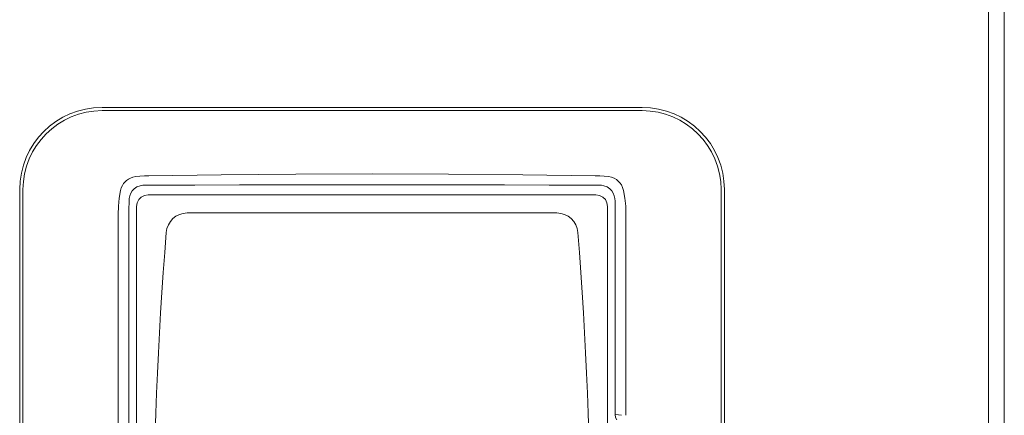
# Model space of a CAD drawing. Header units: millimetres. Extents: x -473 to 23648, y -382 to 1866.
# Tile 531 of 607: x 16560 to 16709, y 818 to 878. Entities that reach past the tile are written whole.
import ezdxf

# ---------------------------------------------------------------- set-up
doc = ezdxf.new("R2010")
doc.units = ezdxf.units.MM
doc.header["$LTSCALE"] = 80
doc.layers.get('0').update_dxf_attribs({"linetype": 'CONTINUOUS'})

msp = doc.modelspace()

# ---------------------------------------------------------------- linework, layer by layer
at = {"linetype": 'Continuous', "lineweight": 0}
for p, q in [((16706.945, 409.252), (16706.945, 919.252)), ((16709.345, 919.252), (16709.345, 409.252))]:
    msp.add_line(p, q, dxfattribs=at)
at = {"color": 0, "linetype": 'Continuous', "lineweight": 0}
for p, q in [((16572.345, 865.002), (16654.345, 865.002)), ((16654.345, 864.502), (16572.345, 864.502)), ((16559.845, 741.001), (16559.845, 852.502)), ((16560.345, 852.502), (16560.345, 741.001)), ((16666.345, 741.001), (16666.345, 852.502)), ((16666.845, 852.502), (16666.845, 741.001)), ((16602.008, 851.692), (16579.345, 851.711)), ((16577.585, 849.952), (16577.585, 743.952)), ((16649.105, 743.952), (16649.105, 849.953)), ((16574.787, 848.735), (16574.785, 805.533)), ((16576.431, 806.413), (16576.432, 848.017)), ((16641.405, 848.952), (16585.286, 848.952)), ((16650.259, 848.017), (16650.259, 818.342)), ((16651.904, 818.196), (16651.903, 848.735))]:
    msp.add_line(p, q, dxfattribs=at)
for points in [[(16577.458, 854.482), (16577.031, 854.396), (16576.659, 854.261), (16576.344, 854.093), (16576.076, 853.903), (16575.841, 853.69), (16575.63, 853.442), (16575.437, 853.145), (16575.27, 852.788), (16575.155, 852.386)], [(16579.449, 854.614), (16578.772, 854.592), (16578.111, 854.547), (16577.458, 854.482)], [(16613.345, 854.875), (16601.751, 854.847), (16590.459, 854.761), (16579.449, 854.614)], [(16647.242, 854.614), (16636.231, 854.761), (16624.94, 854.847), (16613.345, 854.875)], [(16649.233, 854.482), (16648.579, 854.547), (16647.918, 854.592), (16647.242, 854.614)], [(16651.536, 852.386), (16651.397, 852.848), (16651.204, 853.231), (16650.98, 853.543), (16650.732, 853.803), (16650.449, 854.027), (16650.114, 854.222), (16649.71, 854.382), (16649.233, 854.482)], [(16575.155, 852.386), (16574.952, 851.177), (16574.829, 849.962), (16574.787, 848.735)], [(16576.577, 851.548), (16576.716, 851.952), (16576.934, 852.311), (16577.238, 852.633), (16577.656, 852.909), (16578.152, 853.078)], [(16578.152, 853.078), (16578.518, 853.155), (16578.877, 853.18)], [(16578.877, 853.18), (16579.433, 853.181), (16580.015, 853.18)], [(16580.015, 853.18), (16586.459, 853.197), (16593.237, 853.21), (16600.125, 853.219), (16606.902, 853.224), (16613.345, 853.226)], [(16613.345, 853.226), (16619.788, 853.224), (16626.566, 853.219), (16633.454, 853.21), (16640.232, 853.197), (16646.676, 853.18)], [(16646.676, 853.18), (16647.257, 853.181), (16647.813, 853.18)], [(16647.813, 853.18), (16648.18, 853.153), (16648.538, 853.078)], [(16648.538, 853.078), (16649.026, 852.913), (16649.446, 852.639), (16649.754, 852.315), (16649.974, 851.955), (16650.114, 851.548)], [(16651.903, 848.735), (16651.862, 849.962), (16651.739, 851.177), (16651.536, 852.386)], [(16576.432, 848.017), (16576.43, 849.443), (16576.443, 850.753)], [(16576.443, 850.753), (16576.479, 851.151), (16576.577, 851.548)], [(16579.345, 851.711), (16578.801, 851.625), (16578.311, 851.376), (16577.921, 850.987), (16577.672, 850.496), (16577.585, 849.952)], [(16647.345, 851.711), (16624.683, 851.692), (16602.008, 851.692)], [(16649.105, 849.953), (16649.019, 850.496), (16648.769, 850.987), (16648.38, 851.376), (16647.889, 851.625), (16647.345, 851.711)], [(16650.114, 851.548), (16650.212, 851.151), (16650.247, 850.753)], [(16650.247, 850.753), (16650.261, 849.442), (16650.259, 848.017)], [(16650.259, 818.342), (16650.741, 818.274), (16651.22, 818.196)], [(16650.259, 818.341), (16650.31, 817.868), (16650.513, 817.509)]]:
    msp.add_lwpolyline(points, dxfattribs=at)
for centre, radius, start, end in [((16572.345, 852.502), 12.5, 90, 180), ((16572.345, 852.502), 12, 90, 180), ((16654.345, 852.502), 12.5, 0, 90), ((16654.345, 852.502), 12, 0, 90), ((16585.286, 845.752), 3.2, 90, 175.46434), ((16641.405, 845.752), 3.2, 4.53566, 90), ((17202.945, 796.755), 622.8, 175.46434, 184.474232), ((16023.745, 796.755), 622.8, 355.525768, 4.53566)]:
    msp.add_arc(centre, radius, start, end, dxfattribs=at)

doc.saveas('drawing.dxf')
